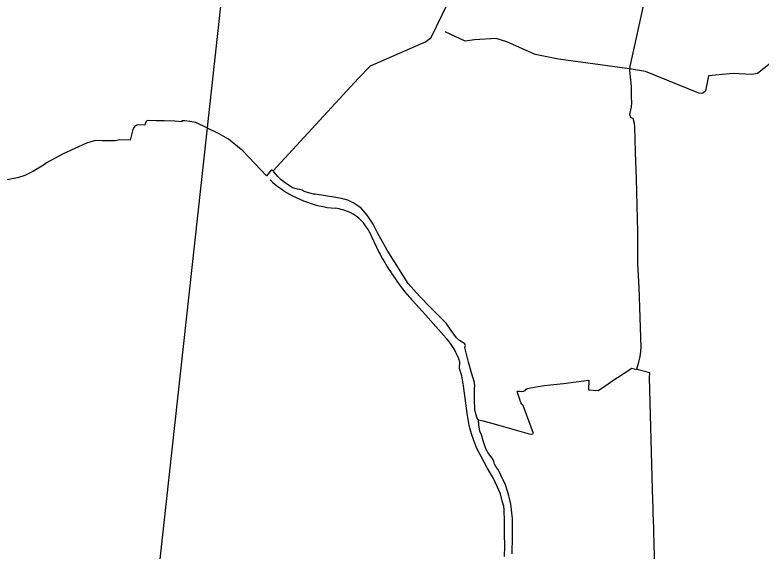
# Model space of a CAD drawing. Extents: x -678204 to -526855, y -1228851 to -1110393.
# Drawn here: x -600114 to -596045, y -1163979 to -1161054 of the extents above; entities that cross this region are included whole.
import ezdxf

# ---------------------------------------------------------------- set-up
doc = ezdxf.new("R2010")
doc.units = 0
for name, color, linetype in [('00_n_cyklo provereni vedlejsi', 7, 'Continuous'), ('00_n_cyklo prujezdne podminecne rekreacni vedlejsi', 7, 'Continuous'), ('00_n_cyklo prujezdne rekreacni hlavni', 7, 'Continuous'), ('00_n_cyklo prujezdne rekreacni vedlejsi', 7, 'Continuous'), ('00_n_cyklo trasovani rekreacni hlavni', 7, 'Continuous'), ('00_n_cyklo trasovani rekreacni vedlejsi', 7, 'Continuous'), ('_HELP BIG', 7, 'Continuous'), ('trasy_0001', 7, 'Continuous')]:
    doc.layers.add(name, color=color, linetype=linetype)

msp = doc.modelspace()

# ---------------------------------------------------------------- linework, layer by layer
at = {"layer": '00_n_cyklo provereni vedlejsi'}
msp.add_lwpolyline([(-595994.8, -1161319.5), (-596063.8, -1161373.5), (-596097.6, -1161379.4), (-596197.5, -1161374), (-596330.9, -1161385.2)], dxfattribs=at)
at = {"layer": '00_n_cyklo prujezdne podminecne rekreacni vedlejsi'}
msp.add_lwpolyline([(-596330.9, -1161385.2), (-596347.8, -1161467.6), (-596353.1, -1161473.8), (-596362.1, -1161479.8), (-596370.1, -1161482.1), (-596383.8, -1161480), (-596674.1, -1161362.7), (-596763, -1161348.3), (-597150.2, -1161295.7), (-597277.4, -1161268.9), (-597431.5, -1161199.9), (-597489.4, -1161183), (-597607.2, -1161189.8), (-597658, -1161197.5), (-597767.4, -1161146.2)], dxfattribs=at)
at = {"layer": '00_n_cyklo prujezdne rekreacni hlavni'}
for points in [[(-597762.7, -1160485.5), (-597788, -1160499.2), (-597672.3, -1160771.7), (-597664.4, -1160803.1), (-597848.3, -1161181.6), (-597873.2, -1161200.9), (-598175.6, -1161332.6), (-598240.4, -1161398.9), (-598706.3, -1161903.9)], [(-597586.4, -1163263.3), (-597561, -1163268.9), (-597475, -1163292.3), (-597310.2, -1163338.2), (-597294.8, -1163340.5), (-597285.6, -1163337.2), (-597311.7, -1163268.7), (-597341.2, -1163185.1), (-597349.9, -1163177.9), (-597354.2, -1163167.7), (-597371.1, -1163119.4), (-597375.5, -1163105.9), (-597362.9, -1163106.9), (-597352.1, -1163107.9), (-597340, -1163105.8), (-597331.9, -1163102.1), (-597326.9, -1163097.9), (-597321.1, -1163091.1), (-597260.3, -1163081.1), (-597226.7, -1163075.8), (-597122.9, -1163064.8), (-596984.7, -1163046.8), (-596984.9, -1163099.8), (-596932.3, -1163101.9), (-596886, -1163071), (-596859.1, -1163051.9), (-596761.1, -1162988.4), (-596750.9, -1162980.9), (-596722.6, -1162987.3), (-596720, -1162979.8), (-596716.2, -1162966.3), (-596711.4, -1162948.9), (-596705.6, -1162925.7), (-596702.8, -1162905.8), (-596699.3, -1162865.4), (-596710, -1162541.1), (-596716.8, -1162411.8), (-596716.2, -1162367.4), (-596715.9, -1162239.2), (-596719.6, -1162093.6), (-596723.2, -1161947), (-596729.2, -1161801.8), (-596733.6, -1161663.7), (-596734.1, -1161645.4), (-596742.7, -1161618.3), (-596755.3, -1161615.4), (-596761.1, -1161596.6), (-596751.9, -1161554.6), (-596750, -1161533.3), (-596750.5, -1161501.4), (-596750.7, -1161493.2), (-596751.9, -1161445.4), (-596753.9, -1161425.5), (-596760.6, -1161357.4), (-596758.1, -1161334.5), (-596649.3, -1160836.8)], [(-597402.2, -1163993.1), (-597401.5, -1163971.6), (-597401.1, -1163921.6), (-597400.1, -1163895.5), (-597400.4, -1163838.2), (-597401.1, -1163799.1), (-597403.6, -1163771.5), (-597406.1, -1163750.9), (-597409.2, -1163722.8), (-597415.7, -1163691.2), (-597420.2, -1163676.6), (-597426.8, -1163651.9), (-597440.8, -1163611.8), (-597443.8, -1163605.4), (-597463.6, -1163564.6), (-597473.3, -1163544.6), (-597479.7, -1163532.2), (-597491.1, -1163517.1), (-597498.4, -1163504.8), (-597501.8, -1163489.4), (-597508, -1163477.3), (-597516.7, -1163463.9), (-597535.1, -1163441.5), (-597538.5, -1163433.9), (-597545.5, -1163420.7), (-597553.8, -1163398.4), (-597559.6, -1163376.7), (-597570, -1163344.6), (-597578.2, -1163323.8), (-597584.6, -1163289.9), (-597586.4, -1163263.3), (-597592.6, -1163254.4), (-597600.8, -1163229.8), (-597605.1, -1163206.1), (-597607.5, -1163151), (-597607.5, -1163109), (-597606.6, -1163091.6), (-597604.9, -1163078.4), (-597608.3, -1163058.7), (-597623.5, -1163006.6), (-597639.5, -1162947.8), (-597653.1, -1162897.9), (-597659.7, -1162868.3), (-597657, -1162856.7), (-597660.9, -1162848.7), (-597688.5, -1162830.7), (-597705.9, -1162816), (-597734.8, -1162775.5), (-597762.3, -1162735.6), (-597837.9, -1162659.2), (-597853.4, -1162643.5), (-597908, -1162588.8), (-597969, -1162518), (-598082.9, -1162336.8), (-598136.7, -1162241.8), (-598160.9, -1162195.2), (-598192.3, -1162145.8), (-598225, -1162108.2), (-598265.8, -1162080.4), (-598299, -1162065.1), (-598333.1, -1162055.3), (-598363.6, -1162049), (-598477.1, -1162032.4), (-598486.4, -1162031.1), (-598531.6, -1162018.3), (-598547.2, -1162010), (-598560.1, -1162005.9), (-598573.6, -1162004.9), (-598599.4, -1161996.1), (-598639.8, -1161969.2), (-598662.2, -1161953), (-598679.2, -1161935.1), (-598702.1, -1161909), (-598710.8, -1161901.4), (-598716.3, -1161900), (-598741.8, -1161932.2), (-598871.4, -1161794.8), (-598929.4, -1161747.6), (-598949.8, -1161731.3), (-598999.8, -1161702), (-599127.2, -1161641.1), (-599160.4, -1161634.3), (-599187.7, -1161631.4), (-599204.2, -1161631.9), (-599203.7, -1161637.7), (-599242.6, -1161633.1), (-599300.8, -1161631.4), (-599344.1, -1161631.4), (-599392.3, -1161630.1), (-599398.6, -1161634.3), (-599401.3, -1161640.9), (-599404.9, -1161655.7), (-599444, -1161653.2), (-599458.2, -1161659), (-599464.4, -1161666.3), (-599470.3, -1161679), (-599485.2, -1161737.1), (-599542.4, -1161735.9), (-599567.4, -1161741.2), (-599635.7, -1161740.1), (-599674.7, -1161739.5), (-599723.6, -1161754.1), (-599850, -1161811.6), (-599941.2, -1161860.8), (-599958.8, -1161872.9), (-600016.6, -1161908.1), (-600059.6, -1161930.6), (-600099.8, -1161942.4), (-600166.4, -1161955.1)], [(-596612.4, -1164537.3), (-596612, -1164503.9), (-596609.1, -1164428.8), (-596608.4, -1164384), (-596609, -1164314.2), (-596612.6, -1164163.9), (-596620.2, -1164151.8), (-596621, -1164120.6), (-596622, -1164095.5), (-596623.9, -1164045.6), (-596627, -1163948), (-596627.7, -1163921.5), (-596628.8, -1163892.6), (-596630.3, -1163853.2), (-596631.7, -1163812.3), (-596633, -1163774.1), (-596633.9, -1163741.7), (-596635.2, -1163699.8), (-596637, -1163644.4), (-596639.3, -1163574.1), (-596653.7, -1163032.3), (-596651.5, -1163007), (-596722.6, -1162987.3)]]:
    msp.add_lwpolyline(points, dxfattribs=at)
at = {"layer": '00_n_cyklo prujezdne rekreacni vedlejsi'}
for p, q in [((-598599.6, -1162040.4), (-598539.4, -1162068.1)), ((-598366.7, -1162108.7), (-598366.8, -1162108.7)), ((-598182.2, -1162235.7), (-598182.2, -1162235.7)), ((-598182.2, -1162235.7), (-598128.7, -1162347.5)), ((-598128.7, -1162347.5), (-598128.7, -1162347.6)), ((-598102.6, -1162395.4), (-598085, -1162425)), ((-598012.4, -1162531.3), (-597972, -1162581.8)), ((-597946, -1162611.6), (-597946, -1162611.6)), ((-597946, -1162611.6), (-597875.3, -1162690.3)), ((-597875.3, -1162690.3), (-597761.3, -1162817)), ((-597761.3, -1162817), (-597761.3, -1162817)), ((-597690.1, -1162981.7), (-597687.6, -1162948.2))]:
    msp.add_line(p, q, dxfattribs=at)
for points in [[(-597624.7, -1163338.1), (-597637.2, -1163294.1), (-597645.4, -1163238.4), (-597666.7, -1163077.2), (-597677.3, -1163023.2), (-597690.1, -1162981.7)], [(-597444, -1164007.4), (-597442.7, -1163952.7), (-597444.6, -1163881.8), (-597444, -1163817.8), (-597445.8, -1163753.8), (-597447.1, -1163734.2), (-597453.9, -1163711.6), (-597465.7, -1163665.6), (-597504.2, -1163582.3), (-597539, -1163523.9), (-597571.9, -1163463), (-597595.5, -1163419.5), (-597611.1, -1163374.8), (-597624.7, -1163338.1)]]:
    msp.add_lwpolyline(points, dxfattribs=at)
for centre, radius, start, end in [((-598370.9, -1161592.9), 502.6, 225.6846, 242.9224), ((-598320.2, -1161523.8), 586.8, 248.0656, 265.4531), ((-598398.6, -1162369.4), 262.7, 64.482, 83.0444), ((-598379.8, -1162330.1), 219.1, 25.5408, 64.482), ((-597003.9, -1161764.7), 1266.8, 207.3962, 209.8586), ((-597003.9, -1161764.7), 1266.8, 211.4158, 217.2412), ((-597003.9, -1161764.7), 1266.8, 220.1676, 221.9575), ((-598017.1, -1163047), 343.9, 16.6832, 41.9575)]:
    msp.add_arc(centre, radius, start, end, dxfattribs=at)
at = {"layer": '00_n_cyklo trasovani rekreacni hlavni'}
for points in [[(-597762.7, -1160485.5), (-597788, -1160499.2), (-597672.3, -1160771.7), (-597664.4, -1160803.1), (-597848.3, -1161181.6), (-597873.2, -1161200.9), (-598175.6, -1161332.6), (-598240.4, -1161398.9), (-598706.3, -1161903.9)], [(-597586.4, -1163263.3), (-597561, -1163268.9), (-597475, -1163292.3), (-597310.2, -1163338.2), (-597294.8, -1163340.5), (-597285.6, -1163337.2), (-597311.7, -1163268.7), (-597341.2, -1163185.1), (-597349.9, -1163177.9), (-597354.2, -1163167.7), (-597371.1, -1163119.4), (-597375.5, -1163105.9), (-597362.9, -1163106.9), (-597352.1, -1163107.9), (-597340, -1163105.8), (-597331.9, -1163102.1), (-597326.9, -1163097.9), (-597321.1, -1163091.1), (-597260.3, -1163081.1), (-597226.7, -1163075.8), (-597122.9, -1163064.8), (-596984.7, -1163046.8), (-596984.9, -1163099.8), (-596932.3, -1163101.9), (-596886, -1163071), (-596859.1, -1163051.9), (-596761.1, -1162988.4), (-596750.9, -1162980.9), (-596722.6, -1162987.3), (-596720, -1162979.8), (-596716.2, -1162966.3), (-596711.4, -1162948.9), (-596705.6, -1162925.7), (-596702.8, -1162905.8), (-596699.3, -1162865.4), (-596710, -1162541.1), (-596716.8, -1162411.8), (-596716.2, -1162367.4), (-596715.9, -1162239.2), (-596719.6, -1162093.6), (-596723.2, -1161947), (-596729.2, -1161801.8), (-596733.6, -1161663.7), (-596734.1, -1161645.4), (-596742.7, -1161618.3), (-596755.3, -1161615.4), (-596761.1, -1161596.6), (-596751.9, -1161554.6), (-596750, -1161533.3), (-596750.5, -1161501.4), (-596750.7, -1161493.2), (-596751.9, -1161445.4), (-596753.9, -1161425.5), (-596760.6, -1161357.4), (-596758.1, -1161334.5), (-596649.3, -1160836.8)], [(-597402.2, -1163993.1), (-597401.5, -1163971.6), (-597401.1, -1163921.6), (-597400.1, -1163895.5), (-597400.4, -1163838.2), (-597401.1, -1163799.1), (-597403.6, -1163771.5), (-597406.1, -1163750.9), (-597409.2, -1163722.8), (-597415.7, -1163691.2), (-597420.2, -1163676.6), (-597426.8, -1163651.9), (-597440.8, -1163611.8), (-597443.8, -1163605.4), (-597463.6, -1163564.6), (-597473.3, -1163544.6), (-597479.7, -1163532.2), (-597491.1, -1163517.1), (-597498.4, -1163504.8), (-597501.8, -1163489.4), (-597508, -1163477.3), (-597516.7, -1163463.9), (-597535.1, -1163441.5), (-597538.5, -1163433.9), (-597545.5, -1163420.7), (-597553.8, -1163398.4), (-597559.6, -1163376.7), (-597570, -1163344.6), (-597578.2, -1163323.8), (-597584.6, -1163289.9), (-597586.4, -1163263.3), (-597592.6, -1163254.4), (-597600.8, -1163229.8), (-597605.1, -1163206.1), (-597607.5, -1163151), (-597607.5, -1163109), (-597606.6, -1163091.6), (-597604.9, -1163078.4), (-597608.3, -1163058.7), (-597623.5, -1163006.6), (-597639.5, -1162947.8), (-597653.1, -1162897.9), (-597659.7, -1162868.3), (-597657, -1162856.7), (-597660.9, -1162848.7), (-597688.5, -1162830.7), (-597705.9, -1162816), (-597734.8, -1162775.5), (-597762.3, -1162735.6), (-597837.9, -1162659.2), (-597853.4, -1162643.5), (-597908, -1162588.8), (-597969, -1162518), (-598082.9, -1162336.8), (-598136.7, -1162241.8), (-598160.9, -1162195.2), (-598192.3, -1162145.8), (-598225, -1162108.2), (-598265.8, -1162080.4), (-598299, -1162065.1), (-598333.1, -1162055.3), (-598363.6, -1162049), (-598477.1, -1162032.4), (-598486.4, -1162031.1), (-598531.6, -1162018.3), (-598547.2, -1162010), (-598560.1, -1162005.9), (-598573.6, -1162004.9), (-598599.4, -1161996.1), (-598639.8, -1161969.2), (-598662.2, -1161953), (-598679.2, -1161935.1), (-598702.1, -1161909), (-598710.8, -1161901.4), (-598716.3, -1161900), (-598741.8, -1161932.2), (-598871.4, -1161794.8), (-598929.4, -1161747.6), (-598949.8, -1161731.3), (-598999.8, -1161702), (-599127.2, -1161641.1), (-599160.4, -1161634.3), (-599187.7, -1161631.4), (-599204.2, -1161631.9), (-599203.7, -1161637.7), (-599242.6, -1161633.1), (-599300.8, -1161631.4), (-599344.1, -1161631.4), (-599392.3, -1161630.1), (-599398.6, -1161634.3), (-599401.3, -1161640.9), (-599404.9, -1161655.7), (-599444, -1161653.2), (-599458.2, -1161659), (-599464.4, -1161666.3), (-599470.3, -1161679), (-599485.2, -1161737.1), (-599542.4, -1161735.9), (-599567.4, -1161741.2), (-599635.7, -1161740.1), (-599674.7, -1161739.5), (-599723.6, -1161754.1), (-599850, -1161811.6), (-599941.2, -1161860.8), (-599958.8, -1161872.9), (-600016.6, -1161908.1), (-600059.6, -1161930.6), (-600099.8, -1161942.4), (-600166.4, -1161955.1)], [(-596612.4, -1164537.3), (-596612, -1164503.9), (-596609.1, -1164428.8), (-596608.4, -1164384), (-596609, -1164314.2), (-596612.6, -1164163.9), (-596620.2, -1164151.8), (-596621, -1164120.6), (-596622, -1164095.5), (-596623.9, -1164045.6), (-596627, -1163948), (-596627.7, -1163921.5), (-596628.8, -1163892.6), (-596630.3, -1163853.2), (-596631.7, -1163812.3), (-596633, -1163774.1), (-596633.9, -1163741.7), (-596635.2, -1163699.8), (-596637, -1163644.4), (-596639.3, -1163574.1), (-596653.7, -1163032.3), (-596651.5, -1163007), (-596722.6, -1162987.3)]]:
    msp.add_lwpolyline(points, dxfattribs=at)
at = {"layer": '00_n_cyklo trasovani rekreacni vedlejsi'}
for p, q in [((-598599.6, -1162040.4), (-598539.4, -1162068.1)), ((-598366.7, -1162108.7), (-598366.8, -1162108.7)), ((-598182.2, -1162235.7), (-598182.2, -1162235.7)), ((-598182.2, -1162235.7), (-598128.7, -1162347.5)), ((-598128.7, -1162347.5), (-598128.7, -1162347.6)), ((-598102.6, -1162395.4), (-598085, -1162425)), ((-598012.4, -1162531.3), (-597972, -1162581.8)), ((-597946, -1162611.6), (-597946, -1162611.6)), ((-597946, -1162611.6), (-597875.3, -1162690.3)), ((-597875.3, -1162690.3), (-597761.3, -1162817)), ((-597761.3, -1162817), (-597761.3, -1162817)), ((-597690.1, -1162981.7), (-597687.6, -1162948.2))]:
    msp.add_line(p, q, dxfattribs=at)
for points in [[(-596330.9, -1161385.2), (-596347.8, -1161467.6), (-596353.1, -1161473.8), (-596362.1, -1161479.8), (-596370.1, -1161482.1), (-596383.8, -1161480), (-596674.1, -1161362.7), (-596763, -1161348.3), (-597150.2, -1161295.7), (-597277.4, -1161268.9), (-597431.5, -1161199.9), (-597489.4, -1161183), (-597607.2, -1161189.8), (-597658, -1161197.5), (-597767.4, -1161146.2)], [(-595994.8, -1161319.5), (-596063.8, -1161373.5), (-596097.6, -1161379.4), (-596197.5, -1161374), (-596330.9, -1161385.2)], [(-597624.7, -1163338.1), (-597637.2, -1163294.1), (-597645.4, -1163238.4), (-597666.7, -1163077.2), (-597677.3, -1163023.2), (-597690.1, -1162981.7)], [(-597444, -1164007.4), (-597442.7, -1163952.7), (-597444.6, -1163881.8), (-597444, -1163817.8), (-597445.8, -1163753.8), (-597447.1, -1163734.2), (-597453.9, -1163711.6), (-597465.7, -1163665.6), (-597504.2, -1163582.3), (-597539, -1163523.9), (-597571.9, -1163463), (-597595.5, -1163419.5), (-597611.1, -1163374.8), (-597624.7, -1163338.1)]]:
    msp.add_lwpolyline(points, dxfattribs=at)
for centre, radius, start, end in [((-598370.9, -1161592.9), 502.6, 225.6846, 242.9224), ((-598320.2, -1161523.8), 586.8, 248.0656, 265.4531), ((-598398.6, -1162369.4), 262.7, 64.482, 83.0444), ((-598379.8, -1162330.1), 219.1, 25.5408, 64.482), ((-597003.9, -1161764.7), 1266.8, 207.3962, 209.8586), ((-597003.9, -1161764.7), 1266.8, 211.4158, 217.2412), ((-597003.9, -1161764.7), 1266.8, 220.1676, 221.9575), ((-598017.1, -1163047), 343.9, 16.6832, 41.9575)]:
    msp.add_arc(centre, radius, start, end, dxfattribs=at)
at = {"layer": '_HELP BIG'}
msp.add_lwpolyline([(-572713.2, -1182415), (-601000.5, -1179308.8), (-598788.5, -1159163.8), (-570501.1, -1162270)], close=True, dxfattribs=at)
at = {"layer": 'trasy_0001'}
msp.add_lwpolyline([(-597402.2, -1163993.1), (-597401.5, -1163971.6), (-597401.1, -1163921.6), (-597400.1, -1163895.5), (-597400.4, -1163838.2), (-597401.1, -1163799.1), (-597403.6, -1163771.5), (-597406.1, -1163750.9), (-597409.2, -1163722.8), (-597415.7, -1163691.2), (-597420.2, -1163676.6), (-597426.8, -1163651.9), (-597440.8, -1163611.8), (-597443.8, -1163605.4), (-597463.6, -1163564.6), (-597473.3, -1163544.6), (-597479.7, -1163532.2), (-597491.1, -1163517.1), (-597498.4, -1163504.8), (-597501.8, -1163489.4), (-597508, -1163477.3), (-597516.7, -1163463.9), (-597535.1, -1163441.5), (-597538.5, -1163433.9), (-597545.5, -1163420.7), (-597553.8, -1163398.4), (-597559.6, -1163376.7), (-597570, -1163344.6), (-597578.2, -1163323.8), (-597584.6, -1163289.9), (-597586.4, -1163263.3), (-597592.6, -1163254.4), (-597600.8, -1163229.8), (-597605.1, -1163206.1), (-597607.5, -1163151), (-597607.5, -1163109), (-597606.6, -1163091.6), (-597604.9, -1163078.4), (-597608.3, -1163058.7), (-597623.5, -1163006.6), (-597639.5, -1162947.8), (-597653.1, -1162897.9), (-597659.7, -1162868.3), (-597657, -1162856.7), (-597660.9, -1162848.7), (-597688.5, -1162830.7), (-597705.9, -1162816), (-597734.8, -1162775.5), (-597762.3, -1162735.6), (-597837.9, -1162659.2), (-597853.4, -1162643.5), (-597908, -1162588.8), (-597969, -1162518), (-598082.9, -1162336.8), (-598136.7, -1162241.8), (-598160.9, -1162195.2), (-598192.3, -1162145.8), (-598225, -1162108.2), (-598265.8, -1162080.4), (-598299, -1162065.1), (-598333.1, -1162055.3), (-598363.6, -1162049), (-598477.1, -1162032.4), (-598486.4, -1162031.1), (-598531.6, -1162018.3), (-598547.2, -1162010), (-598560.1, -1162005.9), (-598573.6, -1162004.9), (-598599.4, -1161996.1), (-598639.8, -1161969.2), (-598662.2, -1161953), (-598679.2, -1161935.1), (-598702.1, -1161909), (-598710.8, -1161901.4), (-598716.3, -1161900), (-598741.8, -1161932.2), (-598871.4, -1161794.8), (-598929.4, -1161747.6), (-598949.8, -1161731.3), (-598999.8, -1161702), (-599127.2, -1161641.1), (-599160.4, -1161634.3), (-599187.7, -1161631.4), (-599204.2, -1161631.9), (-599203.7, -1161637.7), (-599242.6, -1161633.1), (-599300.8, -1161631.4), (-599344.1, -1161631.4), (-599392.3, -1161630.1), (-599398.6, -1161634.3), (-599401.3, -1161640.9), (-599404.9, -1161655.7), (-599444, -1161653.2), (-599458.2, -1161659), (-599464.4, -1161666.3), (-599470.3, -1161679), (-599485.2, -1161737.1), (-599542.4, -1161735.9), (-599567.4, -1161741.2), (-599635.7, -1161740.1), (-599674.7, -1161739.5), (-599723.6, -1161754.1), (-599850, -1161811.6), (-599941.2, -1161860.8), (-599958.8, -1161872.9), (-600016.6, -1161908.1), (-600059.6, -1161930.6), (-600099.8, -1161942.4), (-600166.4, -1161955.1)], dxfattribs=at)

doc.saveas('drawing.dxf')
